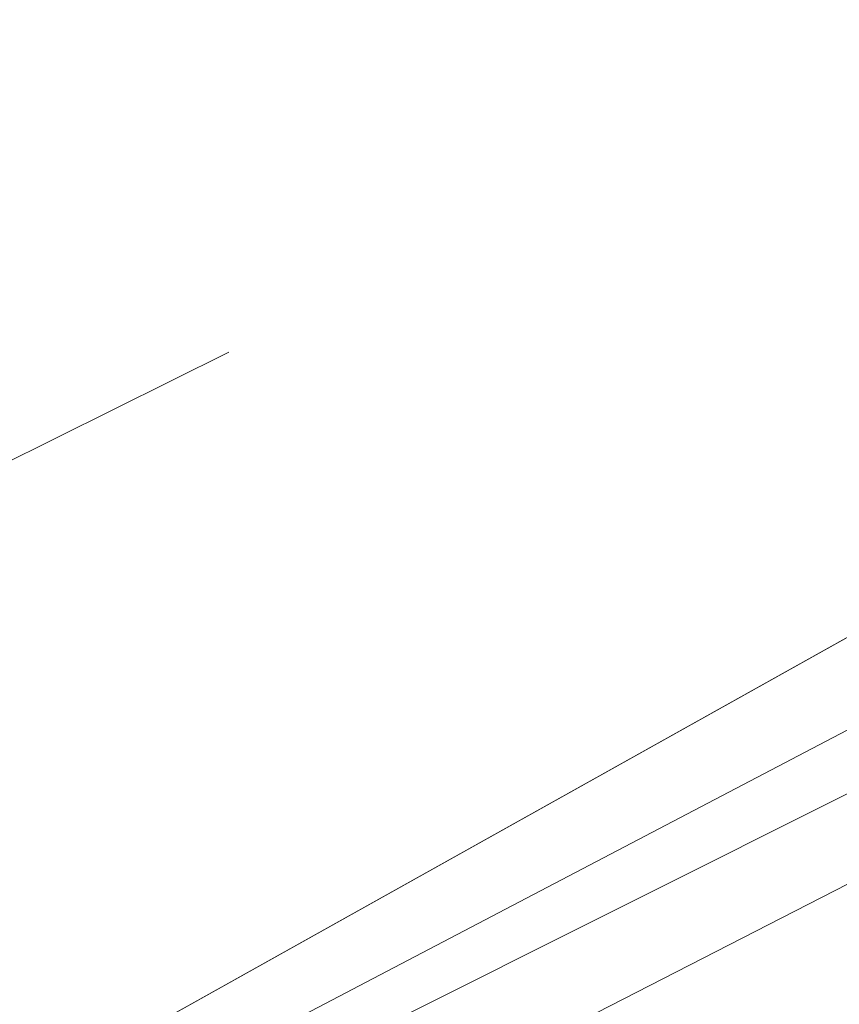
# Model space of a CAD drawing. Header units: metres. Extents: x 163628 to 167855, y 402678 to 405435.
# Tile 329 of 1056: x 165656.77 to 165658.03, y 404049.28 to 404050.8. Entities that reach past the tile are written whole.
import ezdxf

# ---------------------------------------------------------------- set-up
doc = ezdxf.new("R2010")
doc.units = ezdxf.units.M
doc.linetypes.add('X-CA190022.004-UO-WHM_Riolering gemeente_NLCS_v0.2$0$RI-GWA', pattern=[18.45, 6, -1.8, 1.75, -1.8, 1.75, -1.8, 1.75, -1.8])
for name, color, linetype, lineweight, transparency in [('X-CA190022.004-UO-KL_Wenstracé_v0.3$0$N-WE-KL-TRACE_WENSTRACE-G 1.5m', 24, 'Continuous', 35, 0.6), ('X-CA190022.004-UO-KLIC$0$B-OI-KL-DATA_REGGEFIBER OPERATOR B.V._0000579733_VECT_19O042616-G', 42, 'X-CA190022.004-UO-KLIC$0$1-200 REGGEFIBER', 0, 0.25), ('X-CA190022.004-UO-KLIC$0$B-OI-KL-DATA_ZIGGO BV_0000546674_VECT_19O042616-G', 42, 'X-CA190022.004-UO-KLIC$0$1-200 ZIGGO', 0, 0.25), ('X-CA190022.004-UO-KLIC$0$B-WE-KL-ET_LS-G', 42, 'X-CA190022.004-UO-KLIC$0$1-200 LAAGSPANNING', 0, 0.25), ('X-CA190022.004-UO-KLIC$0$B-WE-KL-ET_LS_DUCT-G', 42, 'X-CA190022.004-UO-KLIC$0$1-200 LAAGSPANNING', 0, 0.25), ('X-CA190022.004-UO-KLIC$0$B-WE-KL-ET_LS_KABELBED-G', 42, 'X-CA190022.004-UO-KLIC$0$1-200 LAAGSPANNING', 0, 0.25), ('X-CA190022.004-UO-KLIC$0$B-WE-KL-ET_LS_MANTELBUIS-G', 42, 'X-CA190022.004-UO-KLIC$0$1-200 LAAGSPANNING', 0, 0.25), ('X-CA190022.004-UO-KLIC$0$B-WE-KL-ET_MS-G', 42, 'X-CA190022.004-UO-KLIC$0$1-200 MIDDENSPANNING', 0, 0.25)]:
    doc.layers.add(name, color=color, linetype=linetype, lineweight=lineweight, transparency=transparency)
doc.layers.add('X-CA190022.004-UO-WHM_Riolering gemeente_NLCS_v0.2$0$B-WE-RI-GWA_TRANSPORTLEIDING-G', color=214, linetype='X-CA190022.004-UO-WHM_Riolering gemeente_NLCS_v0.2$0$RI-GWA', lineweight=15)
doc.styles.add('X-CA190022.004-UO-KLIC$0$NLCS-ISO', font='NLCS-ISO.ttf')
doc.linetypes.add('X-CA190022.004-UO-KLIC$0$1-200 LAAGSPANNING', pattern='A,1.5,-0.6,["LS",X-CA190022.004-UO-KLIC$0$NLCS-ISO,S=0.24,R=0,X=-0.45,Y=-0.12],-0.05', length=2.15)
doc.linetypes.add('X-CA190022.004-UO-KLIC$0$1-200 MIDDENSPANNING', pattern='A,1.5,-0.6,["MS",X-CA190022.004-UO-KLIC$0$NLCS-ISO,S=0.24,R=0,X=-0.5,Y=-0.12],-0.05', length=2.15)
doc.linetypes.add('X-CA190022.004-UO-KLIC$0$1-200 REGGEFIBER', pattern='A,1.5,-0.6,["REGGEFIBER",X-CA190022.004-UO-KLIC$0$NLCS-ISO,S=0.24,R=0,X=-0.5,Y=-0.12],-0.65', length=2.75)
doc.linetypes.add('X-CA190022.004-UO-KLIC$0$1-200 ZIGGO', pattern='A,1.5,-0.6,["ZIGGO",X-CA190022.004-UO-KLIC$0$NLCS-ISO,S=0.24,R=0,X=-0.5,Y=-0.12],-0.5', length=2.6)

msp = doc.modelspace()

# ---------------------------------------------------------------- linework, layer by layer
at = {"layer": 'X-CA190022.004-UO-KL_Wenstracé_v0.3$0$N-WE-KL-TRACE_WENSTRACE-G 1.5m', "lineweight": 18, "ltscale": 0.2, "const_width": 1.5}
msp.add_lwpolyline([(165576.1178, 404009.7862, 0.039739), (165596.166, 404018.2749), (165667.3415, 404052.8753, 0.124118), (165678.2474, 404062.0512), (165690.192, 404078.629, -0.152208), (165708.4365, 404092.3363, -0.152208)], format="xyb", dxfattribs=at)
at = {"layer": 'X-CA190022.004-UO-KLIC$0$B-OI-KL-DATA_REGGEFIBER OPERATOR B.V._0000579733_VECT_19O042616-G', "flags": 128}
msp.add_lwpolyline([(165674.1667, 404060.5), (165674.1667, 404059.8333), (165670.1667, 404056.5), (165665.1667, 404053.1667), (165634.5, 404037.8333)], dxfattribs=at)
at = {"layer": 'X-CA190022.004-UO-KLIC$0$B-OI-KL-DATA_ZIGGO BV_0000546674_VECT_19O042616-G', "flags": 128}
msp.add_lwpolyline([(165660.8333, 404051.1667), (165633.5, 404036.8333)], dxfattribs=at)
at = {"layer": 'X-CA190022.004-UO-KLIC$0$B-WE-KL-ET_LS-G'}
msp.add_lwpolyline([(165643.153, 404041.77), (165644.066, 404042.209), (165647.399, 404043.811), (165647.404, 404043.813), (165651.302, 404046.081), (165654.734, 404047.998), (165661.719, 404051.901), (165665.172, 404053.83)], dxfattribs=at)
at = {"layer": 'X-CA190022.004-UO-KLIC$0$B-WE-KL-ET_LS_DUCT-G'}
msp.add_lwpolyline([(165654.734, 404047.998), (165658.747, 404050.24), (165661.719, 404051.901)], dxfattribs=at)
at = {"layer": 'X-CA190022.004-UO-KLIC$0$B-WE-KL-ET_LS_KABELBED-G'}
msp.add_lwpolyline([(165654.734, 404047.998), (165661.719, 404051.901)], dxfattribs=at)
at = {"layer": 'X-CA190022.004-UO-KLIC$0$B-WE-KL-ET_LS_MANTELBUIS-G'}
msp.add_lwpolyline([(165654.734, 404047.998), (165658.747, 404050.24), (165661.719, 404051.901)], dxfattribs=at)
at = {"layer": 'X-CA190022.004-UO-KLIC$0$B-WE-KL-ET_MS-G', "linetype": 'X-CA190022.004-UO-KLIC$0$1-200 MIDDENSPANNING'}
msp.add_lwpolyline([(165679.785, 404064.601), (165676.334, 404061.409), (165675.356, 404060.59), (165674.331, 404059.762), (165673.259, 404058.924), (165672.139, 404058.076), (165670.972, 404057.217), (165669.758, 404056.349), (165668.496, 404055.471), (165667.187, 404054.582), (165666.969, 404054.436), (165666.545, 404054.152), (165665.351, 404053.379), (165664.98, 404053.147), (165664.623, 404052.928), (165664.279, 404052.722), (165663.037, 404052.026), (165662.761, 404051.885), (165662.491, 404051.746), (165658.095, 404049.492), (165656.49, 404048.669)], dxfattribs=at)
at = {"layer": 'X-CA190022.004-UO-WHM_Riolering gemeente_NLCS_v0.2$0$B-WE-RI-GWA_TRANSPORTLEIDING-G'}
msp.add_line((165686.944, 404065.152), (165627.104, 404035.36), dxfattribs=at)

doc.saveas('drawing.dxf')
